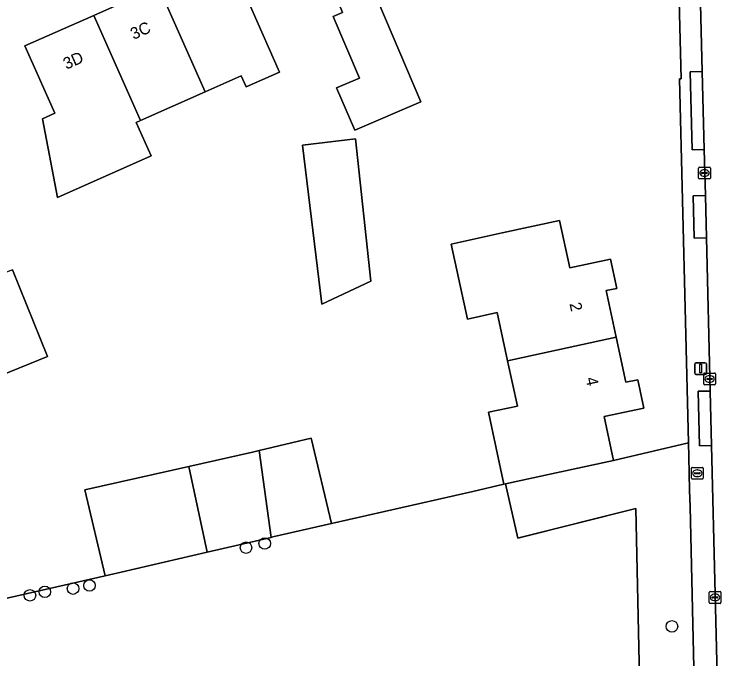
# Model space of a CAD drawing. Extents: x 157320 to 158835, y 386650 to 388491.
# Drawn here: x 157811.4 to 157872.2, y 387687.5 to 387742.2 of the extents above; entities that cross this region are included whole.
import ezdxf

# ---------------------------------------------------------------- set-up
doc = ezdxf.new("R2010")
doc.units = 0
for name, color, linetype in [('IMGEO_Boom', 7, 'Continuous'), ('IMGEO_Brandkraan', 7, 'Continuous'), ('IMGEO_Erf', 7, 'Continuous'), ('IMGEO_Groenvoorziening', 7, 'Continuous'), ('IMGEO_Hek', 7, 'Continuous'), ('IMGEO_Kolk', 7, 'Continuous'), ('IMGEO_Lichtmast', 7, 'Continuous'), ('IMGEO_Pand', 7, 'Continuous'), ('IMGEO_Pand_nummerreeks', 7, 'Continuous'), ('IMGEO_Rijbaan_lokaal_gesloten', 7, 'Continuous'), ('IMGEO_Voetpad_open', 7, 'Continuous')]:
    doc.layers.add(name, color=color, linetype=linetype)

msp = doc.modelspace()

# ---------------------------------------------------------------- linework, layer by layer
at = {"layer": 'IMGEO_Boom'}
for centre in [(157832.721, 387697.25), (157831.133, 387696.893), (157816.433, 387693.417), (157817.832, 387693.677), (157812.771, 387692.845), (157814.033, 387693.142), (157867.331, 387690.205)]:
    msp.add_circle(centre, 0.489, dxfattribs=at)
at = {"layer": 'IMGEO_Brandkraan'}
for p, q in [((157868.987, 387702.792), (157868.987, 387703.644)), ((157869.062, 387703.718), (157869.914, 387703.718)), ((157869.988, 387703.644), (157869.988, 387702.792)), ((157869.246, 387703.212), (157869.246, 387703.224)), ((157869.684, 387703.175), (157869.286, 387703.175)), ((157869.289, 387703.261), (157869.687, 387703.261)), ((157869.498, 387702.938), (157869.473, 387702.938)), ((157869.475, 387703.498), (157869.5, 387703.498)), ((157869.73, 387703.224), (157869.73, 387703.212)), ((157869.914, 387702.718), (157869.062, 387702.718))]:
    msp.add_line(p, q, dxfattribs=at)
for points in [[(157868.987, 387702.792), (157868.987, 387703.644)], [(157869.062, 387703.718), (157869.914, 387703.718)], [(157869.988, 387703.644), (157869.988, 387702.792)], [(157869.914, 387702.718), (157869.062, 387702.718)]]:
    msp.add_lwpolyline(points, dxfattribs=at)
for centre, radius, start, end in [((157869.064, 387703.642), 0.0765, 91.55205, 178.44795), ((157869.064, 387703.642), 0.0765, 91.55205, 178.44795), ((157869.912, 387703.642), 0.0765, 1.55205, 88.44795), ((157869.912, 387703.642), 0.0765, 1.55205, 88.44795), ((157869.286, 387703.221), 0.0403, 85.87752, 175.75265), ((157869.283, 387703.211), 0.0366, 178.93798, 274.71019), ((157869.687, 387703.218), 0.043, 264.86636, 352.45326), ((157869.691, 387703.223), 0.0386, 1.73085, 96.63898), ((157869.064, 387702.794), 0.0765, 181.55205, 268.44795), ((157869.064, 387702.794), 0.0765, 181.55205, 268.44795), ((157869.912, 387702.794), 0.0765, 271.55205, 358.44795), ((157869.912, 387702.794), 0.0765, 271.55205, 358.44795)]:
    msp.add_arc(centre, radius, start, end, dxfattribs=at)
for centre, major_axis, ratio, start_param, end_param in [((157869.474, 387703.218), (-0.387, 0.002), 0.722429, 4.712389, 7.853982), ((157869.499, 387703.218), (-0.39, 0.002), 0.717154, 1.570796, 4.712389)]:
    msp.add_ellipse(centre, major_axis=major_axis, ratio=ratio, start_param=start_param, end_param=end_param, dxfattribs=at)
at = {"layer": 'IMGEO_Erf'}
for points in [[(157852.9, 387723.635), (157857.786, 387724.692), (157858.657, 387720.664), (157862.101, 387721.409), (157862.637, 387718.929), (157861.733, 387718.733), (157862.585, 387714.794), (157863.417, 387710.943), (157864.426, 387711.161), (157864.945, 387708.76), (157861.57, 387708.03), (157862.376, 387704.301), (157868.74, 387705.795), (157867.986, 387736.725), (157868.115, 387736.72), (157867.782, 387750), (157867.321, 387768.404), (157867.264, 387770.244)], [(157792.617, 387688.478), (157819.163, 387694.512), (157817.423, 387701.805), (157826.266, 387703.796), (157831.691, 387705.017), (157832.246, 387705.149), (157836.678, 387706.206), (157838.41, 387698.943), (157850.397, 387701.679), (157853.058, 387702.286), (157851.737, 387708.394), (157854.2, 387708.926), (157853.366, 387712.783), (157852.483, 387716.869), (157849.942, 387716.32), (157848.563, 387722.697), (157852.9, 387723.635)], [(157811.278, 387720.509), (157814.263, 387713.135), (157784.941, 387701.215)]]:
    msp.add_lwpolyline(points, dxfattribs=at)
for points in [[(157836.236, 387750), (157838.736, 387751.065), (157839.08, 387751.878), (157840.194, 387752.329), (157840.962, 387752.004), (157841.886, 387752.379), (157842.85, 387750), (157845.067, 387744.525), (157842.327, 387743.356), (157845.995, 387734.764), (157840.37, 387732.362), (157838.836, 387735.954), (157840.777, 387736.782), (157838.535, 387742.035), (157839.325, 387742.372)], [(157815.101, 387726.652), (157814.762, 387728.43), (157813.824, 387733.341), (157814.878, 387733.808), (157812.342, 387739.525), (157818.203, 387742.125), (157820.553, 387743.167), (157820.621, 387743.803), (157822.805, 387744.772), (157823.311, 387744.403), (157823.704, 387744.577), (157829.595, 387747.191), (157831.622, 387742.621), (157833.978, 387737.31), (157831.137, 387736.049), (157830.721, 387736.988), (157827.658, 387735.629), (157822.152, 387733.187), (157821.807, 387733.034), (157823.07, 387730.187)], [(157835.927, 387731.105), (157840.449, 387731.626), (157841.75, 387719.551), (157837.579, 387717.581)]]:
    msp.add_lwpolyline(points, close=True, dxfattribs=at)
at = {"layer": 'IMGEO_Groenvoorziening'}
for points in [[(157870.322, 387641.515), (157869.46, 387676.101), (157869.389, 387677.978), (157868.868, 387700.377), (157868.835, 387701.791), (157868.769, 387704.615), (157868.74, 387705.795), (157862.376, 387704.301), (157857.489, 387703.244), (157853.173, 387702.311), (157854.242, 387697.696), (157864.257, 387700.225), (157864.748, 387677.935), (157864.799, 387676.046), (157865.67, 387639.096), (157865.423, 387631.796)], [(157865.423, 387631.796), (157865.67, 387639.096), (157864.799, 387676.046), (157864.748, 387677.935), (157864.257, 387700.225), (157854.242, 387697.696), (157853.173, 387702.311), (157853.058, 387702.286), (157850.397, 387701.679), (157838.41, 387698.943), (157833.411, 387697.802), (157833.278, 387697.771), (157827.821, 387696.511), (157820.517, 387694.825), (157819.163, 387694.512), (157792.617, 387688.478)]]:
    msp.add_lwpolyline(points, dxfattribs=at)
at = {"layer": 'IMGEO_Hek'}
msp.add_lwpolyline([(157865.67, 387639.096), (157864.257, 387700.225), (157854.322, 387697.716), (157854.242, 387697.696), (157853.173, 387702.311)], dxfattribs=at)
at = {"layer": 'IMGEO_Kolk'}
for p, q in [((157869.593, 387728.302), (157869.593, 387729.154)), ((157869.668, 387729.228), (157870.52, 387729.228)), ((157870.594, 387729.154), (157870.594, 387728.302)), ((157869.852, 387728.722), (157869.852, 387728.734)), ((157870.29, 387728.685), (157869.892, 387728.685)), ((157869.895, 387728.771), (157870.293, 387728.771)), ((157870.104, 387728.448), (157870.079, 387728.448)), ((157870.081, 387729.008), (157870.106, 387729.008)), ((157870.336, 387728.734), (157870.336, 387728.722)), ((157870.52, 387728.228), (157869.668, 387728.228)), ((157870.031, 387710.806), (157870.031, 387711.658)), ((157870.106, 387711.732), (157870.958, 387711.732)), ((157870.519, 387711.512), (157870.544, 387711.512)), ((157871.032, 387711.658), (157871.032, 387710.806)), ((157870.29, 387711.226), (157870.29, 387711.238)), ((157870.728, 387711.189), (157870.33, 387711.189)), ((157870.333, 387711.275), (157870.731, 387711.275)), ((157870.542, 387710.952), (157870.517, 387710.952)), ((157870.774, 387711.238), (157870.774, 387711.226)), ((157870.958, 387710.732), (157870.106, 387710.732)), ((157870.495, 387692.237), (157870.495, 387693.089)), ((157870.57, 387693.163), (157871.422, 387693.163)), ((157870.754, 387692.657), (157870.754, 387692.669)), ((157871.192, 387692.62), (157870.794, 387692.62)), ((157870.797, 387692.706), (157871.195, 387692.706)), ((157870.983, 387692.943), (157871.008, 387692.943)), ((157871.238, 387692.669), (157871.238, 387692.657)), ((157871.496, 387693.089), (157871.496, 387692.237)), ((157871.422, 387692.163), (157870.57, 387692.163)), ((157871.006, 387692.383), (157870.981, 387692.383))]:
    msp.add_line(p, q, dxfattribs=at)
for points in [[(157869.593, 387728.302), (157869.593, 387729.154)], [(157869.668, 387729.228), (157870.52, 387729.228)], [(157870.594, 387729.154), (157870.594, 387728.302)], [(157870.52, 387728.228), (157869.668, 387728.228)], [(157870.031, 387710.806), (157870.031, 387711.658)], [(157870.106, 387711.732), (157870.958, 387711.732)], [(157871.032, 387711.658), (157871.032, 387710.806)], [(157870.958, 387710.732), (157870.106, 387710.732)], [(157870.495, 387692.237), (157870.495, 387693.089)], [(157870.57, 387693.163), (157871.422, 387693.163)], [(157871.496, 387693.089), (157871.496, 387692.237)], [(157871.422, 387692.163), (157870.57, 387692.163)]]:
    msp.add_lwpolyline(points, dxfattribs=at)
for centre, radius, start, end in [((157869.67, 387729.152), 0.0765, 91.55205, 178.44795), ((157869.67, 387729.152), 0.0765, 91.55205, 178.44795), ((157870.518, 387729.152), 0.0765, 1.55205, 88.44795), ((157870.518, 387729.152), 0.0765, 1.55205, 88.44795), ((157869.892, 387728.731), 0.0403, 85.87752, 175.75265), ((157869.889, 387728.721), 0.0366, 178.93798, 274.71019), ((157870.293, 387728.728), 0.043, 264.86636, 352.45326), ((157870.297, 387728.733), 0.0386, 1.73085, 96.63898), ((157869.67, 387728.304), 0.0765, 181.55205, 268.44795), ((157869.67, 387728.304), 0.0765, 181.55205, 268.44795), ((157870.518, 387728.304), 0.0765, 271.55205, 358.44795), ((157870.518, 387728.304), 0.0765, 271.55205, 358.44795), ((157870.108, 387711.656), 0.0765, 91.55205, 178.44795), ((157870.108, 387711.656), 0.0765, 91.55205, 178.44795), ((157870.956, 387711.656), 0.0765, 1.55205, 88.44795), ((157870.956, 387711.656), 0.0765, 1.55205, 88.44795), ((157870.33, 387711.235), 0.0403, 85.87752, 175.75265), ((157870.327, 387711.225), 0.0366, 178.93798, 274.71019), ((157870.731, 387711.232), 0.043, 264.86636, 352.45326), ((157870.735, 387711.237), 0.0386, 1.73085, 96.63898), ((157870.108, 387710.808), 0.0765, 181.55205, 268.44795), ((157870.108, 387710.808), 0.0765, 181.55205, 268.44795), ((157870.956, 387710.808), 0.0765, 271.55205, 358.44795), ((157870.956, 387710.808), 0.0765, 271.55205, 358.44795), ((157870.572, 387693.087), 0.0765, 91.55205, 178.44795), ((157870.572, 387693.087), 0.0765, 91.55205, 178.44795), ((157870.794, 387692.666), 0.0403, 85.87752, 175.75265), ((157870.791, 387692.656), 0.0366, 178.93798, 274.71019), ((157871.195, 387692.663), 0.043, 264.86636, 352.45326), ((157871.199, 387692.668), 0.0386, 1.73085, 96.63898), ((157871.42, 387693.087), 0.0765, 1.55205, 88.44795), ((157871.42, 387693.087), 0.0765, 1.55205, 88.44795), ((157870.572, 387692.239), 0.0765, 181.55205, 268.44795), ((157870.572, 387692.239), 0.0765, 181.55205, 268.44795), ((157871.42, 387692.239), 0.0765, 271.55205, 358.44795), ((157871.42, 387692.239), 0.0765, 271.55205, 358.44795)]:
    msp.add_arc(centre, radius, start, end, dxfattribs=at)
for centre, major_axis, ratio, start_param, end_param in [((157870.08, 387728.728), (-0.387, 0.002), 0.722429, 4.712389, 7.853982), ((157870.105, 387728.728), (-0.39, 0.002), 0.717154, 1.570796, 4.712389), ((157870.518, 387711.232), (-0.387, 0.002), 0.722429, 4.712389, 7.853982), ((157870.543, 387711.232), (-0.39, 0.002), 0.717154, 1.570796, 4.712389), ((157870.982, 387692.663), (-0.387, 0.002), 0.722429, 4.712389, 7.853982), ((157871.007, 387692.663), (-0.39, 0.002), 0.717154, 1.570796, 4.712389)]:
    msp.add_ellipse(centre, major_axis=major_axis, ratio=ratio, start_param=start_param, end_param=end_param, dxfattribs=at)
at = {"layer": 'IMGEO_Lichtmast'}
for p, q in [((157869.272, 387711.713), (157869.272, 387712.513)), ((157869.272, 387712.513), (157869.272, 387711.713)), ((157869.372, 387712.613), (157870.162, 387712.613)), ((157870.162, 387712.613), (157869.372, 387712.613)), ((157870.262, 387712.513), (157870.262, 387711.713)), ((157870.262, 387711.713), (157870.262, 387712.513)), ((157870.162, 387711.613), (157869.372, 387711.613)), ((157869.372, 387711.613), (157870.162, 387711.613))]:
    msp.add_line(p, q, dxfattribs=at)
msp.add_lwpolyline([(157869.692, 387712.488), (157869.842, 387712.488), (157869.842, 387711.738), (157869.692, 387711.738), (157869.692, 387712.488)], dxfattribs=at)
for centre, start, end in [((157869.372, 387712.513), 90, 180), ((157869.372, 387712.513), 90, 180), ((157870.162, 387712.513), 0, 90), ((157870.162, 387712.513), 360, 90), ((157869.372, 387711.713), 180, 270), ((157869.372, 387711.713), 180, 270), ((157870.162, 387711.713), 270, 0), ((157870.162, 387711.713), 270, 0)]:
    msp.add_arc(centre, 0.1, start, end, dxfattribs=at)
at = {"layer": 'IMGEO_Pand'}
for points in [[(157840.37, 387732.362), (157845.995, 387734.764), (157842.327, 387743.356), (157845.067, 387744.525), (157842.85, 387750), (157841.886, 387752.379), (157840.962, 387752.004), (157840.194, 387752.329), (157839.08, 387751.878), (157838.736, 387751.065), (157836.236, 387750), (157839.325, 387742.372), (157838.535, 387742.035), (157840.777, 387736.782), (157838.836, 387735.954)], [(157823.704, 387744.577), (157827.658, 387735.629), (157830.721, 387736.988), (157831.137, 387736.049), (157833.978, 387737.31), (157831.622, 387742.621), (157829.595, 387747.191)], [(157818.203, 387742.125), (157822.152, 387733.187), (157827.658, 387735.629), (157823.704, 387744.577), (157823.311, 387744.403), (157822.805, 387744.772), (157820.621, 387743.803), (157820.553, 387743.167)], [(157818.203, 387742.125), (157812.342, 387739.525), (157814.878, 387733.808), (157813.824, 387733.341), (157814.762, 387728.43), (157815.101, 387726.652), (157823.07, 387730.187), (157821.807, 387733.034), (157822.152, 387733.187)], [(157837.579, 387717.581), (157841.75, 387719.551), (157840.449, 387731.626), (157835.927, 387731.105)], [(157853.366, 387712.783), (157862.585, 387714.794), (157861.733, 387718.733), (157862.637, 387718.929), (157862.101, 387721.409), (157858.657, 387720.664), (157857.786, 387724.692), (157852.9, 387723.635), (157848.563, 387722.697), (157849.942, 387716.32), (157852.483, 387716.869)], [(157784.941, 387701.215), (157814.263, 387713.135), (157811.278, 387720.509), (157801.952, 387716.806), (157793.826, 387713.565), (157782.772, 387708.957), (157781.937, 387708.618)], [(157864.945, 387708.76), (157864.426, 387711.161), (157863.417, 387710.943), (157862.585, 387714.794), (157853.366, 387712.783), (157854.2, 387708.926), (157851.737, 387708.394), (157853.058, 387702.286), (157853.173, 387702.311), (157857.489, 387703.244), (157862.376, 387704.301), (157861.57, 387708.03)], [(157832.246, 387705.149), (157833.278, 387697.771), (157833.411, 387697.802), (157838.41, 387698.943), (157836.678, 387706.206)], [(157832.246, 387705.149), (157831.691, 387705.017), (157826.266, 387703.796), (157827.821, 387696.511), (157833.278, 387697.771)], [(157826.266, 387703.796), (157817.423, 387701.805), (157819.163, 387694.512), (157820.517, 387694.825), (157827.821, 387696.511)]]:
    msp.add_lwpolyline(points, close=True, dxfattribs=at)
at = {"layer": 'IMGEO_Rijbaan_lokaal_gesloten'}
msp.add_lwpolyline([(157869.024, 387772.572), (157869.136, 387768.786), (157869.272, 387763.276), (157869.42, 387757.257), (157869.598, 387750), (157869.912, 387737.356), (157870.077, 387730.715), (157870.174, 387726.805), (157870.264, 387723.208), (157870.587, 387710.204), (157870.702, 387705.562), (157872.239, 387642.425)], dxfattribs=at)
at = {"layer": 'IMGEO_Voetpad_open'}
for points in [[(157870.077, 387730.715), (157869.037, 387730.689), (157868.872, 387737.33), (157869.912, 387737.356), (157869.598, 387750), (157869.42, 387757.257), (157868.38, 387757.232), (157868.232, 387763.25), (157869.272, 387763.276), (157869.136, 387768.786), (157869.024, 387772.572)], [(157867.264, 387770.244), (157867.321, 387768.404), (157867.782, 387750), (157868.115, 387736.72), (157867.986, 387736.725), (157868.74, 387705.795), (157868.769, 387704.615), (157868.835, 387701.791), (157868.868, 387700.377), (157869.389, 387677.978), (157869.46, 387676.101), (157870.322, 387641.515)], [(157872.239, 387642.425), (157870.702, 387705.562), (157869.662, 387705.536), (157869.547, 387710.178), (157870.587, 387710.204), (157870.264, 387723.208), (157869.224, 387723.182), (157869.134, 387726.779), (157870.174, 387726.805), (157870.077, 387730.715)]]:
    msp.add_lwpolyline(points, dxfattribs=at)
for points in [[(157870.077, 387730.715), (157869.912, 387737.356), (157868.872, 387737.33), (157869.037, 387730.689)], [(157870.264, 387723.208), (157870.174, 387726.805), (157869.134, 387726.779), (157869.224, 387723.182)], [(157870.702, 387705.562), (157870.587, 387710.204), (157869.547, 387710.178), (157869.662, 387705.536)]]:
    msp.add_lwpolyline(points, close=True, dxfattribs=at)

# ---------------------------------------------------------------- texts
at = {"layer": 'IMGEO_Pand_nummerreeks'}
for s, rotation, p in [('3C', 24.03044, (157821.578, 387740.038)), ('3D', 23.91974, (157815.866, 387737.5)), ('2', 282.19819, (157858.617, 387717.624)), ('4', 282.19806, (157859.987, 387711.286))]:
    msp.add_text(s, height=1, rotation=rotation, dxfattribs=at).set_placement(p)

doc.saveas('drawing.dxf')
